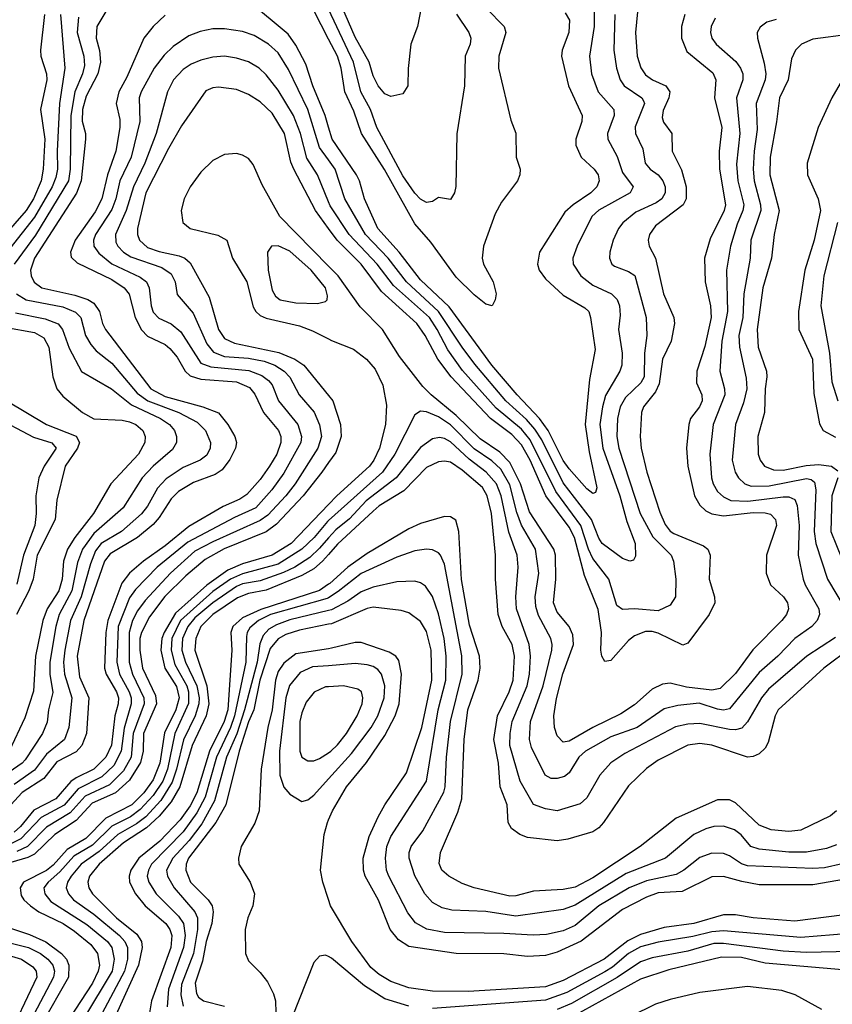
# Model space of a CAD drawing. Header units: inches. Extents: x 1308407 to 1441228, y 959628 to 1036311.
# Tile 310 of 656: x 1358960 to 1361696, y 1005939 to 1009253. Entities that reach past the tile are written whole.
import ezdxf

# ---------------------------------------------------------------- set-up
doc = ezdxf.new("R2010")
doc.units = ezdxf.units.IN
doc.header["$MEASUREMENT"] = 0
doc.layers.add('B3050', color=7, linetype='Continuous')
doc.layers.add('B3060', color=7, linetype='Continuous')

msp = doc.modelspace()

# ---------------------------------------------------------------- linework, layer by layer
at = {"layer": 'B3050', "color": 5}
for points, elevation in [([(1360000, 1009187.4), (1359950, 1009284.1), (1359820.1, 1009490), (1359795.3, 1009575.3), (1359764.5, 1009650), (1359761.2, 1009670), (1359764.2, 1009715.8), (1359790, 1009802.3), (1359878.7, 1009950), (1359892.9, 1009987.1), (1359895.2, 1010000)], 3280), ([(1360000, 1008890.8), (1359988.2, 1008930), (1359946.9, 1009030), (1359923.4, 1009103.4), (1359890, 1009166.9), (1359863.6, 1009203.6), (1359730, 1009315.5)], 3320), ([(1359250, 1009280.4), (1359219.9, 1009230), (1359218.1, 1009190), (1359229.1, 1009149.1), (1359232.2, 1009110), (1359223.2, 1009070), (1359184.5, 1008995.5), (1359171.9, 1008950), (1359171, 1008911), (1359181.3, 1008870), (1359181.6, 1008850), (1359167.5, 1008710), (1359151.2, 1008668.8), (1359009.8, 1008450), (1358996.1, 1008410), (1358998.9, 1008390), (1359009.3, 1008369.3), (1359035.1, 1008350), (1359145.5, 1008325.5), (1359190, 1008310.9), (1359210, 1008298.2), (1359229.4, 1008270), (1359239.4, 1008230), (1359249.3, 1008210), (1359402.2, 1008010), (1359450, 1007984.4), (1359576.5, 1007950), (1359629.5, 1007929.5), (1359661.2, 1007890), (1359685, 1007850), (1359689.7, 1007830), (1359686.5, 1007810), (1359668.2, 1007771.8), (1359642.3, 1007737.7), (1359617.8, 1007722.2), (1359545.2, 1007694.8), (1359494.9, 1007665.1), (1359470, 1007640.1), (1359430, 1007576.9), (1359410, 1007553.9), (1359356.9, 1007510), (1359265, 1007454.9), (1359245.2, 1007430), (1359175.8, 1007230), (1359154, 1007110), (1359161.3, 1007041.3), (1359192.5, 1006970), (1359184.6, 1006850), (1359169.4, 1006810), (1359150, 1006788.6), (1359085.6, 1006754.4), (1359041.4, 1006698.6), (1358968.8, 1006651.2), (1358891.1, 1006568.9)], 3280), ([(1359043.3, 1009270), (1359029.7, 1009150), (1359030.9, 1009130), (1359050.3, 1009070.3), (1359051.5, 1009050), (1359030.1, 1008950), (1359044.7, 1008850), (1359039, 1008750), (1359032.1, 1008710), (1359006.7, 1008650), (1358982.5, 1008610), (1358858.8, 1008470)], 3220), ([(1359097.3, 1009270), (1359111.8, 1009090), (1359094.4, 1008970), (1359085.8, 1008810), (1359087, 1008750), (1359082, 1008722), (1359069.6, 1008690), (1359010, 1008588.4), (1358884, 1008430)], 3240), ([(1359158.7, 1009261.3), (1359153.3, 1009210), (1359176.1, 1009130), (1359177.9, 1009097.9), (1359172, 1009070), (1359146.3, 1009010), (1359132.7, 1008930), (1359130.2, 1008750), (1359124, 1008710), (1359013.2, 1008526.8), (1358941.2, 1008430)], 3260), ([(1359450, 1009267.5), (1359410, 1009229.2), (1359378, 1009190), (1359321, 1009059), (1359293.7, 1009010), (1359284.7, 1008970), (1359296.9, 1008916.9), (1359297.6, 1008890), (1359284.3, 1008810), (1359255.7, 1008730), (1359237.1, 1008650), (1359214.1, 1008605.9), (1359147.2, 1008510), (1359131.3, 1008470), (1359133.7, 1008453.7), (1359154, 1008434), (1359270, 1008377.6), (1359311.8, 1008350), (1359329.1, 1008329.1), (1359348.4, 1008250), (1359370, 1008208.3), (1359390, 1008187.5), (1359450, 1008159.1), (1359466.2, 1008146.2), (1359490, 1008116.4), (1359517.5, 1008070), (1359534.1, 1008054.1), (1359570, 1008042.3), (1359690, 1008033.6), (1359734.4, 1008014.4), (1359751.8, 1007991.8), (1359780.5, 1007930), (1359831.3, 1007870), (1359839, 1007850), (1359839.2, 1007830), (1359826, 1007790), (1359801.1, 1007750), (1359770, 1007705.1), (1359725.2, 1007654.8), (1359701.1, 1007638.9), (1359645.5, 1007614.5), (1359530, 1007546.8), (1359450, 1007481.6), (1359376.6, 1007430), (1359330, 1007389.6), (1359303.5, 1007356.5), (1359257.2, 1007230), (1359249.8, 1007190), (1359246, 1007070), (1359251.4, 1007050), (1359285.6, 1006990), (1359292.4, 1006970), (1359291.8, 1006950), (1359280.4, 1006910), (1359268.9, 1006811.1), (1359250, 1006770), (1359210.1, 1006730), (1359150, 1006701.3), (1359131.9, 1006688.1), (1359081.3, 1006630), (1359007.5, 1006592.5), (1358963, 1006537), (1358941.6, 1006518.4)], 3320), ([(1360000, 1008780.7), (1359970, 1008822), (1359930, 1008950.5), (1359864.7, 1009084.7), (1359830, 1009141), (1359797.6, 1009170), (1359750, 1009199.5), (1359710, 1009213.2), (1359650, 1009222.2), (1359610, 1009221.8), (1359567.4, 1009212.6), (1359530, 1009197.8), (1359477.3, 1009162.7), (1359446.5, 1009133.5), (1359413.2, 1009090), (1359368.8, 1009010), (1359362.9, 1008990), (1359364.1, 1008910), (1359335.1, 1008790), (1359297, 1008710), (1359283.8, 1008650), (1359270, 1008614.2), (1359215.5, 1008530), (1359208.1, 1008510), (1359210.1, 1008490), (1359226.2, 1008466.2), (1359270, 1008430.7), (1359365.8, 1008385.8), (1359386.6, 1008370), (1359396.6, 1008350), (1359402.6, 1008290), (1359410, 1008267.9), (1359428.4, 1008248.4), (1359470, 1008228.8), (1359502.2, 1008202.2), (1359570, 1008096.2), (1359603.8, 1008083.8), (1359732, 1008072), (1359775.5, 1008055.5), (1359798.3, 1008038.3), (1359810, 1008023.8), (1359831.3, 1007970), (1359897, 1007890), (1359909.4, 1007850), (1359906.9, 1007830), (1359850, 1007725.8), (1359808.7, 1007670), (1359755.2, 1007610), (1359683.1, 1007576.9), (1359526, 1007494), (1359422.5, 1007410), (1359350, 1007334.9), (1359330, 1007306.2), (1359291.5, 1007210), (1359287.3, 1007090), (1359296.3, 1007050), (1359329, 1006990), (1359335.5, 1006970), (1359335.3, 1006950), (1359312.2, 1006867.8), (1359302.1, 1006790), (1359277.4, 1006742.6), (1359236.4, 1006703.6), (1359156.7, 1006663.3), (1359110, 1006609.1), (1359032.3, 1006567.7), (1358964.5, 1006495.5), (1358930, 1006478.2)], 3340), ([(1360000, 1008640), (1359963, 1008730), (1359926.7, 1008786.7), (1359905.7, 1008870), (1359882.1, 1008930), (1359830, 1009015.2), (1359790, 1009066.6), (1359766, 1009090), (1359730, 1009110.9), (1359690, 1009123.6), (1359650, 1009129.4), (1359610, 1009126), (1359570, 1009116.2), (1359537.2, 1009102.8), (1359510, 1009085.2), (1359478, 1009050), (1359458.1, 1009010), (1359420.1, 1008870), (1359381.2, 1008770), (1359342.8, 1008690), (1359318.2, 1008610), (1359282.5, 1008530), (1359284.3, 1008504.3), (1359290.5, 1008490), (1359309.6, 1008470), (1359334.7, 1008454.7), (1359438.5, 1008418.5), (1359470, 1008397.4), (1359483.4, 1008370), (1359490, 1008327.4), (1359544.3, 1008264.3), (1359590, 1008161.5), (1359613.1, 1008133.1), (1359650, 1008119.5), (1359730, 1008113.7), (1359783.3, 1008103.3), (1359818.8, 1008090), (1359850.5, 1008070), (1359869.8, 1008049.8), (1359901, 1007990), (1359951.3, 1007931.3), (1359969, 1007889), (1359976.6, 1007850), (1359964.4, 1007810), (1359887.1, 1007690), (1359856.7, 1007650), (1359795.3, 1007584.7), (1359770, 1007566.6), (1359610, 1007495.4), (1359550, 1007463.5), (1359468.2, 1007390), (1359382.8, 1007297.2), (1359357, 1007263), (1359340.5, 1007230), (1359328.2, 1007190), (1359329, 1007090), (1359339.6, 1007050), (1359378.5, 1006970), (1359379.1, 1006950), (1359341.9, 1006850), (1359335.4, 1006770), (1359310, 1006724.7), (1359262.5, 1006677.5), (1359180.4, 1006639.6), (1359130, 1006583.5), (1359050, 1006534.3), (1358986.3, 1006470), (1358950, 1006453.2)], 3360), ([(1360000, 1008549.3), (1359955.8, 1008610), (1359883.1, 1008750), (1359873.3, 1008773.3), (1359851.4, 1008870), (1359810, 1008937.9), (1359770, 1008976.6), (1359730, 1009000.7), (1359690, 1009017.1), (1359630, 1009025.9), (1359610, 1009023.4), (1359587.4, 1009012.6), (1359504.5, 1008895.5), (1359460.6, 1008819.4), (1359384.5, 1008670), (1359356.6, 1008550), (1359357, 1008530), (1359363.9, 1008510), (1359390, 1008486.1), (1359430, 1008472.3), (1359497.6, 1008457.6), (1359515.6, 1008450), (1359534.6, 1008434.6), (1359598.6, 1008318.6), (1359629.1, 1008210), (1359650, 1008179.1), (1359683.4, 1008163.4), (1359832.6, 1008132.6), (1359886.2, 1008110), (1359916.5, 1008090), (1360000, 1007987.9)], 3380), ([(1360000, 1008423.4), (1359836.5, 1008590), (1359776.3, 1008696.3), (1359745.7, 1008765.7), (1359730, 1008785), (1359710, 1008796.9), (1359690, 1008801.8), (1359650, 1008798.6), (1359610, 1008779), (1359570, 1008739.5), (1359534.6, 1008690), (1359513.9, 1008650), (1359504, 1008610), (1359509.1, 1008570), (1359534.5, 1008550), (1359627.4, 1008527.4), (1359657.6, 1008510), (1359676.7, 1008450), (1359724.5, 1008370), (1359746.1, 1008286.1), (1359755.2, 1008270), (1359770, 1008257), (1359790, 1008247.6), (1359901.9, 1008221.9), (1359945.9, 1008205.9), (1360000, 1008178)], 3420), ([(1358949.4, 1008329.4), (1358982.2, 1008310), (1359105.6, 1008285.6), (1359148.3, 1008268.4), (1359166, 1008250), (1359182, 1008190), (1359199.3, 1008159.3), (1359218.1, 1008138.1), (1359270, 1008096.9), (1359355.3, 1007995.3), (1359391.4, 1007970), (1359496, 1007930), (1359557.4, 1007897.4), (1359585.5, 1007870), (1359602.9, 1007830), (1359601.2, 1007810), (1359590, 1007786.9), (1359567.5, 1007770), (1359510, 1007745.3), (1359453.1, 1007706.9), (1359424.6, 1007675.4), (1359390, 1007615), (1359370.2, 1007589.8), (1359302.8, 1007530), (1359234.9, 1007490), (1359215.5, 1007464.5), (1359198.5, 1007421.5), (1359166.9, 1007310), (1359131.6, 1007230), (1359112, 1007130), (1359107.7, 1007090), (1359111.3, 1007050), (1359135.4, 1006970), (1359125.9, 1006870), (1359110.9, 1006830), (1359050, 1006780.6), (1359010, 1006727.1), (1358941.6, 1006678.4)], 3260), ([(1358946.1, 1008266.1), (1359046, 1008246), (1359089.3, 1008229.3), (1359104.3, 1008210), (1359126.6, 1008146.6), (1359168.5, 1008068.5), (1359269.3, 1008010), (1359336.6, 1007956.6), (1359434.4, 1007910), (1359464.2, 1007890), (1359481, 1007870), (1359488.1, 1007850), (1359488.1, 1007830), (1359474.3, 1007805.7), (1359410, 1007749.5), (1359373, 1007710), (1359308.7, 1007610), (1359210, 1007523.2), (1359171.5, 1007470), (1359154.7, 1007425.3), (1359135.7, 1007330), (1359092.7, 1007250), (1359081.7, 1007210), (1359061.5, 1007090), (1359061.9, 1007050), (1359071.9, 1006988.1), (1359057.5, 1006930), (1359052.4, 1006887.6), (1359036.5, 1006850), (1358978.4, 1006761.6), (1358968.9, 1006750), (1358910.7, 1006709.3)], 3240), ([(1358910, 1008218.2), (1359010, 1008200.2), (1359041.7, 1008181.7), (1359058.2, 1008150), (1359071.3, 1008050), (1359084.9, 1008010), (1359105.7, 1007985.7), (1359172, 1007930), (1359210, 1007909.6), (1359304.7, 1007904.7), (1359330, 1007899.2), (1359350.8, 1007890), (1359374.4, 1007870), (1359382.8, 1007850), (1359381.3, 1007830), (1359360.5, 1007790), (1359266.9, 1007690), (1359208.1, 1007590), (1359146.1, 1007510), (1359121.3, 1007470), (1359107.1, 1007430), (1359102.8, 1007370), (1359092.1, 1007330), (1359052.8, 1007270), (1359038.6, 1007230), (1359013.5, 1007110), (1359007.1, 1006992.9), (1358977.5, 1006902.5), (1358924.9, 1006790)], 3220), ([(1358916.8, 1007970), (1359050.6, 1007890.6), (1359150, 1007850.3), (1359161.4, 1007830), (1359154.5, 1007810), (1359113.2, 1007750), (1359085.1, 1007634.9), (1359079.8, 1007570), (1359018.5, 1007450), (1359005.7, 1007370), (1358990.8, 1007330), (1358949.9, 1007250.1)], 3180), ([(1358870, 1007918.7), (1359007.1, 1007847.1), (1359068.7, 1007828.7), (1359083, 1007810), (1359042.9, 1007750), (1359024.4, 1007710), (1359014.4, 1007650), (1359016, 1007590), (1359010.7, 1007550), (1358973.4, 1007450), (1358950, 1007352.7)], 3160), ([(1360000, 1007762.3), (1359977, 1007730), (1359914.4, 1007650), (1359825, 1007555), (1359790, 1007528.3), (1359648.4, 1007471.6), (1359584.4, 1007435.6), (1359519.6, 1007380.4), (1359448.9, 1007311.1), (1359397.4, 1007242.6), (1359369.8, 1007190), (1359365.1, 1007170), (1359364.9, 1007130), (1359373.9, 1007070), (1359417.8, 1006977.8), (1359420.2, 1006950), (1359376.9, 1006850), (1359375.9, 1006790), (1359367.2, 1006752.8), (1359330, 1006693.3), (1359282.8, 1006650), (1359204.4, 1006615.6), (1359150, 1006557), (1359078.6, 1006510), (1359010, 1006443.6), (1358987.9, 1006432.1), (1358911.1, 1006410)], 3380), ([(1360000, 1007620.6), (1359873.8, 1007490), (1359809.9, 1007450.1), (1359710, 1007421.6), (1359660.5, 1007399.5), (1359590.5, 1007349.5), (1359484.8, 1007255.2), (1359446.3, 1007190), (1359438.5, 1007170), (1359435.2, 1007130), (1359448.7, 1007070), (1359488, 1007008), (1359497.3, 1006970), (1359485.6, 1006930), (1359447.4, 1006852.6), (1359432.1, 1006750), (1359410, 1006694.2), (1359377.7, 1006650), (1359337.4, 1006610), (1359250, 1006565.4), (1359183.2, 1006496.8), (1359120, 1006460), (1359072.9, 1006407.1), (1359050.6, 1006389.4), (1358972.6, 1006350), (1358962.2, 1006330), (1358965.3, 1006305.3), (1358974.5, 1006290), (1358996.2, 1006270), (1359024.9, 1006250), (1359106.3, 1006210), (1359145.2, 1006185.2), (1359200.1, 1006140.1), (1359221.7, 1006110), (1359228.3, 1006070), (1359224.8, 1006050), (1359205, 1006010), (1359126.2, 1005890)], 3420), ([(1360000, 1007566.7), (1359996.5, 1007563.5), (1359951.4, 1007510), (1359910.1, 1007470), (1359830, 1007420.1), (1359710, 1007387.3), (1359670, 1007369.1), (1359610, 1007328.3), (1359502.1, 1007230), (1359472.3, 1007170), (1359469.7, 1007130), (1359482.4, 1007082.4), (1359522.9, 1007010), (1359528.9, 1006990), (1359528.6, 1006951.4), (1359482.6, 1006850), (1359457.3, 1006730), (1359441.7, 1006690), (1359410, 1006641.1), (1359366.1, 1006593.9), (1359332.8, 1006570), (1359270, 1006538.2), (1359205.8, 1006474.2), (1359142.8, 1006437.2), (1359095.8, 1006384.2), (1359055.9, 1006350), (1359041.7, 1006330), (1359044.5, 1006310), (1359064.5, 1006284.5), (1359186.7, 1006206.7), (1359255.9, 1006150), (1359270.3, 1006130), (1359277.9, 1006090), (1359271.1, 1006050), (1359175.1, 1005890)], 3440), ([(1360000, 1007508.2), (1359970, 1007473.5), (1359937.1, 1007442.9), (1359886.1, 1007410), (1359848.3, 1007391.7), (1359770, 1007363.5), (1359710, 1007353.3), (1359690, 1007345), (1359610, 1007289.8), (1359550, 1007238.8), (1359525.8, 1007210), (1359508.5, 1007170), (1359506.1, 1007130), (1359518.6, 1007090), (1359556.3, 1007010), (1359564.4, 1006970), (1359563.5, 1006950), (1359551.1, 1006910), (1359511.8, 1006828.2), (1359488.3, 1006730), (1359473.4, 1006686.6), (1359435.5, 1006624.5), (1359385, 1006570), (1359353.6, 1006546.4), (1359290.1, 1006510), (1359227.4, 1006452.6), (1359167.2, 1006410), (1359133.5, 1006370), (1359121.4, 1006350), (1359117, 1006330), (1359124.2, 1006310), (1359141.1, 1006290), (1359210, 1006241.9), (1359296.6, 1006170), (1359314.6, 1006150), (1359323.1, 1006130), (1359323.2, 1006090), (1359312.9, 1006050), (1359227.7, 1005890)], 3460), ([(1360000, 1007452.9), (1359979.9, 1007430), (1359950, 1007404.7), (1359910, 1007381.6), (1359790, 1007332), (1359730, 1007321.5), (1359693.9, 1007306.1), (1359610, 1007250.9), (1359570.1, 1007210), (1359553, 1007170), (1359550.1, 1007130), (1359590.3, 1007010.3), (1359597.5, 1006950), (1359588, 1006910), (1359541.1, 1006810), (1359499.2, 1006670), (1359470, 1006620.2), (1359430, 1006572.1), (1359387.5, 1006532.5), (1359310, 1006481.9), (1359227.9, 1006410), (1359195.6, 1006370), (1359189.7, 1006350), (1359192.4, 1006330), (1359204.8, 1006310), (1359285.9, 1006230), (1359354.5, 1006174.5), (1359370.1, 1006150), (1359372.7, 1006130), (1359360.7, 1006070), (1359278.1, 1005890)], 3480), ([(1360000, 1007352.2), (1359970, 1007331.8), (1359772.3, 1007267.7), (1359710, 1007238.9), (1359678.3, 1007210), (1359671.1, 1007190), (1359674.2, 1007130), (1359660.4, 1006930), (1359648.2, 1006890), (1359598.9, 1006790), (1359556.6, 1006650), (1359533.8, 1006606.2), (1359500.5, 1006559.5), (1359432.4, 1006487.6), (1359360.8, 1006430), (1359334, 1006390), (1359329.1, 1006370), (1359330.4, 1006350), (1359349.8, 1006309.8), (1359382.9, 1006270), (1359452.6, 1006210), (1359466.1, 1006190), (1359472.4, 1006170), (1359468.7, 1006130), (1359404.3, 1005950), (1359397.7, 1005910)], 3520), ([(1360000, 1007307), (1359995.7, 1007304.3), (1359804.4, 1007250), (1359764.6, 1007230), (1359734.7, 1007205.3), (1359725.8, 1007190), (1359723.9, 1007176.1), (1359721.5, 1007090), (1359683.8, 1006910), (1359670.2, 1006869.8), (1359623.3, 1006770), (1359584.4, 1006635.6), (1359556.9, 1006583.1), (1359510, 1006518.6), (1359404.2, 1006410), (1359393.3, 1006390), (1359389.8, 1006370), (1359395, 1006350), (1359420.1, 1006310), (1359494.9, 1006234.9), (1359511.4, 1006210), (1359517, 1006170), (1359512.2, 1006130), (1359461.6, 1005990), (1359456.5, 1005930)], 3540), ([(1360000, 1007263.7), (1359870, 1007232.5), (1359824.4, 1007215.6), (1359799.3, 1007200.7), (1359780, 1007180), (1359768.6, 1007151.4), (1359759.6, 1007090), (1359717.5, 1006930), (1359690.7, 1006849.3), (1359656.6, 1006770), (1359616.5, 1006623.5), (1359573.8, 1006546.2), (1359530.7, 1006490), (1359476.3, 1006430), (1359454.1, 1006390), (1359457.4, 1006370), (1359480.1, 1006330), (1359549.4, 1006250), (1359558.7, 1006230), (1359558.9, 1006190), (1359545.2, 1006110), (1359504.7, 1006004.7), (1359502.3, 1005970), (1359510, 1005932.5)], 3560), ([(1360000, 1007217.5), (1359901.7, 1007198.3), (1359856.6, 1007183.4), (1359830, 1007168.5), (1359803.5, 1007136.5), (1359769.1, 1007030), (1359748.5, 1006930), (1359730.7, 1006889.3), (1359699, 1006790), (1359653.8, 1006610), (1359621, 1006550), (1359528.3, 1006430), (1359520.1, 1006410), (1359519.2, 1006390), (1359535.1, 1006350), (1359595, 1006290), (1359607.7, 1006270), (1359612, 1006250), (1359606.6, 1006210), (1359588.3, 1006150), (1359576, 1006084), (1359551.3, 1006010), (1359555.2, 1005975.2), (1359562.6, 1005962.6), (1359579.4, 1005950), (1359650, 1005932)], 3580), ([(1360000, 1007135.2), (1359890, 1007117.8), (1359850, 1007086.9), (1359830, 1007058.9), (1359820.9, 1007030), (1359810.4, 1006929.6), (1359795.2, 1006870), (1359773.2, 1006730), (1359765.9, 1006590), (1359751.5, 1006548.5), (1359706, 1006470), (1359697, 1006430), (1359697.7, 1006410), (1359736.6, 1006350), (1359750.8, 1006310), (1359745.5, 1006270), (1359728.2, 1006230), (1359718.8, 1006190), (1359720.1, 1006110), (1359730, 1006085.2), (1359770, 1006046), (1359794.3, 1006014.3), (1359814.3, 1005974.3), (1359820.9, 1005950), (1359822.2, 1005910)], 3620), ([(1360000, 1007078.2), (1359946, 1007074), (1359904.6, 1007055.3), (1359868.5, 1007011.5), (1359856.6, 1006970), (1359834.4, 1006790), (1359836, 1006710), (1359849, 1006669), (1359870, 1006645.4), (1359910, 1006620.8), (1359930, 1006627.1), (1359950, 1006642.7), (1360000, 1006697.7)], 3640), ([(1360000, 1007007.6), (1359990, 1007007.1), (1359951.3, 1006988.7), (1359924.7, 1006955.3), (1359910, 1006919.8), (1359903.7, 1006890), (1359902.8, 1006790), (1359910.5, 1006770.5), (1359930, 1006757.8), (1359950, 1006758.2), (1359970, 1006765.5), (1360000, 1006784.9)], 3660), ([(1360000, 1006291.6), (1359980.8, 1006350), (1359973.4, 1006390), (1359985.6, 1006510), (1359995.9, 1006550), (1360000, 1006559.5)], 3620), ([(1358888, 1006208), (1358993.6, 1006173.6), (1359048.3, 1006148.4), (1359100.7, 1006110), (1359117.2, 1006090), (1359126.1, 1006070), (1359124, 1006030), (1359033.6, 1005870)], 3380), ([(1358846.1, 1006166.1), (1358990.1, 1006130), (1359030.1, 1006110), (1359055.4, 1006090), (1359071.2, 1006070), (1359076.9, 1006050), (1359074.4, 1006030), (1358996.7, 1005883.3)], 3360), ([(1358910, 1006107.2), (1358966.4, 1006090), (1359004.3, 1006064.3), (1359015.4, 1006050), (1359018.2, 1006030), (1358913.7, 1005810)], 3340), ([(1360000, 1006099), (1359990, 1006104.2), (1359970, 1006100.7), (1359950, 1006079.3), (1359851.4, 1005830)], 3640)]:
    msp.add_lwpolyline(points, dxfattribs=dict(at, elevation=elevation))
at = {"layer": 'B3050', "color": 5, "elevation": 3440}
msp.add_lwpolyline([(1359830, 1008491.3), (1359808, 1008490), (1359794.3, 1008470), (1359796.8, 1008410), (1359810, 1008342), (1359821.7, 1008321.7), (1359837.4, 1008310), (1359890, 1008299.6), (1359963.1, 1008296.9), (1359990, 1008304), (1359995.6, 1008310), (1359996.9, 1008323.1), (1359989.2, 1008350), (1359941.1, 1008410), (1359870, 1008473.2)], close=True, dxfattribs=at)
at = {"layer": 'B3060', "color": 5}
for points, elevation in [([(1361047.4, 1009350), (1361032.9, 1009210), (1361038.6, 1009130), (1361050.9, 1009090.9), (1361066.8, 1009066.8), (1361090.6, 1009050.6), (1361135.1, 1009030), (1361148.8, 1009010), (1361146.1, 1008990), (1361126.9, 1008946.9), (1361123.2, 1008923.2), (1361127.9, 1008907.9), (1361155.6, 1008870), (1361156.9, 1008810), (1361187.7, 1008747.7), (1361204, 1008690), (1361203.9, 1008650), (1361194.4, 1008630), (1361100.7, 1008559.3), (1361080.4, 1008530), (1361075.9, 1008510), (1361079.4, 1008490), (1361100.5, 1008450), (1361127.2, 1008330), (1361162.2, 1008250), (1361165, 1008230), (1361153.8, 1008170), (1361124.7, 1008110), (1361113.4, 1008026.6), (1361100.2, 1007999.8), (1361060.5, 1007950), (1361053.3, 1007930), (1361049.2, 1007850), (1361052.2, 1007810), (1361072, 1007730), (1361114.9, 1007594.9), (1361133.3, 1007553.3), (1361150.6, 1007530.6), (1361163, 1007523), (1361262.2, 1007482.2), (1361277, 1007470), (1361285, 1007450), (1361281.4, 1007370), (1361299.8, 1007310), (1361300.5, 1007290), (1361281.6, 1007250), (1361210, 1007154.4), (1361192.3, 1007147.7), (1361110, 1007187.4), (1361090, 1007193.3), (1361066.6, 1007193.4), (1361030, 1007178.2), (1361010, 1007162.6), (1360950, 1007095.3), (1360930, 1007092.7), (1360920.4, 1007110), (1360916.9, 1007130), (1360919.2, 1007190), (1360907.7, 1007267.7), (1360861.5, 1007381.5), (1360828.4, 1007510), (1360810, 1007544.4), (1360731.8, 1007650), (1360679.1, 1007770), (1360650, 1007821.4), (1360616.9, 1007856.9), (1360545.6, 1007910), (1360412.3, 1008050), (1360368.1, 1008110), (1360324.9, 1008190), (1360297.7, 1008230), (1360177.8, 1008337.8), (1360109.7, 1008429.7), (1360028.6, 1008510), (1360000, 1008549.3)], 3380), ([(1360318.8, 1009330), (1360299.8, 1009230), (1360277.2, 1009170), (1360267.8, 1009087.8), (1360267, 1009030), (1360250, 1009002.9), (1360210, 1008993.6), (1360190, 1009003.1), (1360166.9, 1009030), (1360150, 1009063.9), (1360136.2, 1009110), (1360090, 1009193.6), (1360022.6, 1009350)], 3240), ([(1360894.4, 1009294.4), (1360894.2, 1009230), (1360878.7, 1009130), (1360884.7, 1009070), (1360907.7, 1009010), (1360960.5, 1008950), (1360962, 1008930), (1360939.1, 1008870), (1360940.4, 1008850), (1360972.2, 1008792.2), (1360990, 1008738.2), (1361025, 1008690), (1361015.9, 1008670), (1360910, 1008611.9), (1360886.7, 1008590), (1360836.6, 1008490), (1360821.9, 1008450), (1360823.6, 1008430), (1360848.9, 1008390), (1360890, 1008358.5), (1360953, 1008330), (1360971.2, 1008311.2), (1360979.3, 1008290), (1360981.8, 1008258.2), (1360975.9, 1008210), (1360988.5, 1008130), (1360987.2, 1008090), (1360980.3, 1008070), (1360932.4, 1007987.6), (1360921.8, 1007950), (1360913.7, 1007890), (1360923.5, 1007810), (1360981, 1007650), (1361003.7, 1007563.7), (1361032.8, 1007490), (1361032.9, 1007447.1), (1361026.7, 1007433.3), (1361014.8, 1007430), (1360990, 1007439.4), (1360921.5, 1007490), (1360910, 1007507.7), (1360885.1, 1007570), (1360790, 1007693.2), (1360717.9, 1007837.9), (1360694.6, 1007874.6), (1360666.5, 1007906.5), (1360596.8, 1007970), (1360492.8, 1008092.8), (1360450, 1008150), (1360370.7, 1008270.7), (1360262.5, 1008370), (1360200.4, 1008450), (1360124.7, 1008530), (1360054.4, 1008650), (1360022.3, 1008750), (1360000, 1008780.7)], 3340), ([(1360531.9, 1009290), (1360590.7, 1009230), (1360596.4, 1009210), (1360573.3, 1009130), (1360572, 1009090), (1360614, 1008914), (1360630.7, 1008870.7), (1360631.7, 1008790), (1360644.6, 1008750), (1360644.4, 1008730), (1360636.1, 1008710), (1360581.8, 1008638.2), (1360561, 1008599), (1360521.1, 1008490), (1360516.7, 1008450), (1360521.3, 1008430), (1360554.4, 1008370), (1360564.2, 1008330), (1360561.1, 1008310), (1360550.3, 1008289.7), (1360530, 1008294.7), (1360490, 1008326.7), (1360430, 1008386), (1360343.8, 1008503.8), (1360290, 1008565.6), (1360188.4, 1008748.4), (1360110.9, 1008870), (1360084.6, 1008944.6), (1360055, 1009010), (1360042.3, 1009090), (1360029.7, 1009130), (1360000, 1009187.4)], 3280), ([(1360431.2, 1009271.2), (1360472.1, 1009210), (1360478.8, 1009190), (1360476.8, 1009170), (1360460.1, 1009130), (1360458, 1009030), (1360431.7, 1008868.3), (1360428.4, 1008691.6), (1360424.2, 1008670), (1360410, 1008647), (1360370, 1008654.5), (1360350, 1008641.2), (1360330, 1008637.4), (1360310, 1008648.5), (1360290, 1008668.8), (1360250, 1008727.3), (1360163.1, 1008890), (1360140.7, 1008950), (1360109.1, 1009010), (1360084.3, 1009110), (1360000, 1009288)], 3260), ([(1360796.1, 1009276.1), (1360811.1, 1009251.1), (1360808.4, 1009210), (1360786.6, 1009150), (1360784.1, 1009130), (1360807.4, 1009030), (1360854.3, 1008930), (1360853.2, 1008910), (1360832.2, 1008850), (1360832.2, 1008830), (1360850.1, 1008790), (1360893.9, 1008750), (1360907.7, 1008730), (1360911.6, 1008710), (1360903.7, 1008690), (1360882.6, 1008670), (1360823.9, 1008630), (1360795.5, 1008604.5), (1360710.7, 1008470), (1360704, 1008430), (1360709, 1008410), (1360730, 1008380.1), (1360790, 1008325.8), (1360863.3, 1008283.3), (1360876.2, 1008270), (1360881.8, 1008250), (1360897.2, 1008142.8), (1360878.2, 1008041.8), (1360863.7, 1007890), (1360877.8, 1007797.8), (1360903.6, 1007676.4), (1360898.5, 1007661.5), (1360890, 1007657.3), (1360870, 1007673.6), (1360810, 1007740.6), (1360790, 1007769.1), (1360739.7, 1007870), (1360710.7, 1007910.7), (1360635.5, 1007990), (1360550.2, 1008090), (1360405.7, 1008285.7), (1360310, 1008376.5), (1360238.1, 1008470), (1360165.6, 1008550), (1360120.6, 1008650), (1360104.2, 1008710), (1360094.6, 1008730), (1360012.3, 1008850), (1360000, 1008890.8)], 3320), ([(1361199.1, 1009270), (1361188.3, 1009230), (1361188.2, 1009190), (1361205.9, 1009145.9), (1361293.3, 1009073.3), (1361304, 1009050), (1361299.6, 1008990), (1361324.2, 1008890), (1361315.5, 1008810), (1361316.2, 1008750), (1361336.5, 1008630), (1361331.7, 1008610), (1361285.2, 1008514.8), (1361265.7, 1008450), (1361268, 1008370), (1361286, 1008290), (1361287.6, 1008250), (1361267.3, 1008152.7), (1361239.5, 1008070), (1361239.3, 1008030), (1361257.1, 1007990), (1361257.9, 1007970), (1361248.9, 1007950), (1361218.7, 1007910), (1361213.5, 1007890), (1361205.2, 1007810), (1361209.3, 1007750), (1361232.1, 1007650), (1361250, 1007618.2), (1361270, 1007599.4), (1361290, 1007589.2), (1361330, 1007582.7), (1361430, 1007593.8), (1361470, 1007593.3), (1361488.1, 1007588.1), (1361505.1, 1007570), (1361508.2, 1007550), (1361474.4, 1007450), (1361473.4, 1007390), (1361488.1, 1007350), (1361531.8, 1007310), (1361545.4, 1007290), (1361548.1, 1007270), (1361541.4, 1007250), (1361526.2, 1007230), (1361428.2, 1007131.8), (1361370, 1007051.5), (1361318.4, 1007001.6), (1361290, 1006995.6), (1361205.6, 1007005.6), (1361150, 1007019.2), (1361124, 1007016), (1361090, 1006998.8), (1361030, 1006947), (1360983.9, 1006916.1), (1360889.4, 1006870.6), (1360810, 1006824.1), (1360790, 1006820.8), (1360770, 1006842.7), (1360760.9, 1006870), (1360759, 1006910), (1360767.6, 1006967.6), (1360789.3, 1007050.7), (1360824.3, 1007150), (1360822.5, 1007182.5), (1360809.9, 1007210), (1360770, 1007258.7), (1360757.6, 1007290), (1360765.7, 1007370), (1360763.5, 1007450), (1360758.6, 1007470), (1360676, 1007596), (1360645.8, 1007690), (1360610, 1007761.7), (1360577, 1007797), (1360510, 1007841.3), (1360430, 1007920.7), (1360345, 1007990), (1360317.8, 1008017.8), (1360238.6, 1008118.6), (1360182.1, 1008210), (1360106.2, 1008286.2), (1360032.8, 1008390), (1360000, 1008423.4)], 3420), ([(1360963.5, 1009270), (1360960.8, 1009150), (1360969, 1009089), (1360982, 1009050), (1360995, 1009030), (1361054.6, 1008990), (1361060, 1008980), (1361063.7, 1008970), (1361032.4, 1008892.4), (1361033.6, 1008870), (1361057.7, 1008817.7), (1361066.3, 1008770), (1361083, 1008750), (1361110.1, 1008730), (1361125.8, 1008710), (1361133.5, 1008690), (1361133.2, 1008670), (1361122.3, 1008650), (1361103.3, 1008636.7), (1361034.8, 1008605.2), (1360990.8, 1008569.2), (1360976.4, 1008550), (1360958.1, 1008510), (1360946.9, 1008470), (1360946.1, 1008450), (1360954.2, 1008430), (1360963.2, 1008423.2), (1361010, 1008405.6), (1361031.3, 1008391.3), (1361069.2, 1008250), (1361071.2, 1008190), (1361063.8, 1008130), (1361062.4, 1008050), (1361051.7, 1008030), (1360999.6, 1007980.4), (1360982.3, 1007950), (1360973, 1007910), (1360970.7, 1007850), (1360977.5, 1007810), (1361049.2, 1007590), (1361091.6, 1007511.6), (1361154, 1007450), (1361161, 1007430), (1361168.9, 1007370), (1361168.1, 1007310), (1361150, 1007281.6), (1361110, 1007263.2), (1361030.1, 1007269.9), (1360990, 1007267.3), (1360970, 1007280.4), (1360943.5, 1007370), (1360890, 1007439.5), (1360874.7, 1007470), (1360849.7, 1007549.7), (1360764.7, 1007664.7), (1360678.7, 1007838.7), (1360650, 1007874), (1360564.8, 1007944.8), (1360451.4, 1008071.4), (1360401.8, 1008141.8), (1360366.1, 1008210), (1360339.4, 1008250), (1360218.4, 1008358.4), (1360163.2, 1008430), (1360069.1, 1008530), (1360005.8, 1008625.8), (1360000, 1008640)], 3360), ([(1361301.9, 1009258.1), (1361287.8, 1009230), (1361285.5, 1009210), (1361290.8, 1009190), (1361304.6, 1009170), (1361371.7, 1009111.7), (1361387.3, 1009090), (1361394.8, 1009070), (1361394.2, 1009050), (1361373.9, 1008990), (1361384.2, 1008870), (1361373.8, 1008766.2), (1361377.9, 1008710), (1361398.5, 1008630), (1361395.3, 1008610), (1361375.9, 1008564.1), (1361352.8, 1008490), (1361339.3, 1008410), (1361342.6, 1008270), (1361324.2, 1008170), (1361317.3, 1008070), (1361333.5, 1008010), (1361333.9, 1007990), (1361295.1, 1007890), (1361283.3, 1007790), (1361289.4, 1007710), (1361295, 1007690), (1361310, 1007664.7), (1361330, 1007646.3), (1361354.8, 1007634.8), (1361411.7, 1007631.7), (1361530, 1007647.1), (1361550, 1007646.5), (1361570, 1007637.5), (1361577.4, 1007617.4), (1361584.1, 1007550), (1361581.5, 1007450), (1361598.1, 1007370), (1361604.2, 1007350), (1361651, 1007270), (1361653.1, 1007250), (1361645.4, 1007230), (1361626.9, 1007210), (1361569.5, 1007170), (1361512.7, 1007110), (1361450, 1007055.4), (1361350, 1006932.8), (1361330, 1006928.3), (1361310, 1006931.6), (1361247.6, 1006952.4), (1361175.4, 1006944.6), (1361130, 1006932.7), (1361038.8, 1006870), (1360950, 1006839.1), (1360864.8, 1006790), (1360842.8, 1006770), (1360810, 1006717.7), (1360794.2, 1006705.8), (1360770, 1006698.3), (1360750, 1006698.5), (1360729.6, 1006709.6), (1360683.1, 1006803.1), (1360676.6, 1006830), (1360679.9, 1006890), (1360722.7, 1007010), (1360752.1, 1007130), (1360753.1, 1007150), (1360748.2, 1007170), (1360707.3, 1007247.3), (1360698, 1007278), (1360696, 1007310), (1360708.3, 1007390), (1360697, 1007470), (1360650, 1007551.6), (1360633.9, 1007593.9), (1360610, 1007686.7), (1360579.8, 1007739.8), (1360550, 1007767.9), (1360490, 1007808.7), (1360410, 1007889.4), (1360370, 1007915.9), (1360330, 1007933), (1360310, 1007934.6), (1360290, 1007923.1), (1360223.1, 1007790), (1360181.4, 1007730), (1360000, 1007566.7)], 3440), ([(1361506.6, 1009253.4), (1361476.1, 1009243.9), (1361452.8, 1009227.2), (1361443.5, 1009210), (1361444, 1009190), (1361466.8, 1009106.8), (1361472.3, 1009070), (1361469.7, 1009050), (1361439.6, 1008970), (1361442.7, 1008882.7), (1361432.6, 1008810), (1361429.8, 1008750), (1361433.1, 1008710), (1361454.2, 1008630), (1361454.8, 1008610), (1361421.7, 1008510), (1361419.7, 1008450), (1361398.6, 1008330), (1361394.8, 1008250), (1361381.8, 1008190), (1361383.5, 1008150), (1361406, 1008046), (1361407.8, 1008010), (1361397.3, 1007962.7), (1361369.7, 1007890), (1361358.4, 1007770), (1361369.2, 1007730), (1361380.4, 1007710), (1361402, 1007690), (1361422.4, 1007682.4), (1361483.7, 1007683.7), (1361608.8, 1007708.8), (1361625, 1007705), (1361635.9, 1007695.9), (1361640.2, 1007670), (1361635.2, 1007530), (1361640.5, 1007490), (1361680.1, 1007370), (1361739.2, 1007270)], 3460), ([(1361750, 1009203.2), (1361630, 1009186.7), (1361592.1, 1009170), (1361572.3, 1009150), (1361559.1, 1009120.9), (1361547.1, 1009050), (1361518.1, 1008990), (1361508.4, 1008908.4), (1361486.4, 1008790), (1361485.8, 1008730), (1361517.6, 1008610), (1361500.1, 1008530), (1361491, 1008450), (1361461.9, 1008350), (1361442.8, 1008210), (1361445.9, 1008150), (1361474.1, 1008070), (1361475.3, 1008050), (1361469.4, 1008010), (1361467.2, 1007930), (1361445.6, 1007850), (1361446.7, 1007790), (1361453.5, 1007770), (1361468.1, 1007750), (1361497.5, 1007737.5), (1361530, 1007735.9), (1361607.5, 1007752.5), (1361650, 1007754.9), (1361692.8, 1007750), (1361714.1, 1007734.1)], 3480), ([(1361722.6, 1009037.4), (1361694.6, 1008990), (1361648, 1008890), (1361611, 1008770), (1361611.9, 1008730), (1361648.9, 1008650), (1361656.6, 1008610), (1361635.1, 1008510), (1361603.2, 1008410), (1361582.6, 1008270), (1361583.7, 1008210), (1361629, 1008110), (1361634.1, 1007994.1), (1361652.7, 1007892.7), (1361665.3, 1007870), (1361707.2, 1007847.2)], 3520), ([(1361713.1, 1008570), (1361668, 1008390), (1361657.7, 1008290), (1361686.6, 1008130), (1361694, 1008034), (1361714.6, 1007970)], 3540), ([(1360000, 1008178), (1360010, 1008172.9), (1360083.6, 1008143.6), (1360127.8, 1008110), (1360156.5, 1008076.5), (1360182.3, 1008022.3), (1360195.4, 1007955.4), (1360191.6, 1007890), (1360171.3, 1007810), (1360152.7, 1007770), (1360137.9, 1007750), (1360028.4, 1007650), (1360000, 1007620.6)], 3420), ([(1360000, 1007987.9), (1360014.7, 1007970), (1360040.1, 1007890), (1360042.4, 1007850), (1360024, 1007796), (1360000, 1007762.3)], 3380), ([(1361706.8, 1007173.2), (1361610, 1007110.8), (1361481.3, 1006998.7), (1361457.4, 1006970), (1361410, 1006889), (1361391.7, 1006868.3), (1361370, 1006862.7), (1361350, 1006863.7), (1361250, 1006883.5), (1361210, 1006881.1), (1361168, 1006872), (1360997.6, 1006782.4), (1360950, 1006751), (1360913.8, 1006710), (1360870, 1006633.5), (1360846.8, 1006613.2), (1360770, 1006589.9), (1360730, 1006595.9), (1360690, 1006610.6), (1360644.6, 1006690), (1360610.8, 1006810), (1360611.4, 1006850), (1360618.1, 1006890), (1360668.6, 1007010), (1360676.2, 1007050), (1360679.9, 1007110), (1360675.9, 1007150), (1360632.9, 1007270), (1360630.9, 1007310), (1360638.7, 1007410), (1360635.5, 1007450), (1360607.3, 1007527.3), (1360581.1, 1007650), (1360565, 1007690), (1360530.3, 1007730), (1360473, 1007773), (1360410, 1007832.2), (1360390, 1007843.4), (1360373.2, 1007846.8), (1360350, 1007842.1), (1360310, 1007813.1), (1360227.7, 1007710), (1360126.9, 1007633.1), (1360070, 1007573.1), (1360024, 1007536), (1360000, 1007508.2)], 3460), ([(1361760.5, 1007139.5), (1361667.7, 1007070), (1361513.5, 1006930), (1361503.5, 1006910), (1361480.4, 1006819.6), (1361470, 1006800.3), (1361450, 1006781.2), (1361430, 1006772.2), (1361410, 1006770.9), (1361290, 1006810.9), (1361250, 1006816.1), (1361210, 1006810.3), (1361110, 1006760.7), (1361070, 1006731.8), (1361010, 1006673.8), (1360925.7, 1006550), (1360910, 1006532.1), (1360890, 1006518.5), (1360805.7, 1006494.3), (1360770, 1006488.5), (1360670, 1006500.5), (1360644.4, 1006510), (1360616.2, 1006530), (1360604.3, 1006550), (1360601.4, 1006610), (1360577.4, 1006670), (1360571.6, 1006750), (1360556.8, 1006830), (1360568.3, 1006910), (1360608, 1006990), (1360621.4, 1007030), (1360626.2, 1007110), (1360618.2, 1007150), (1360584.9, 1007210), (1360571.2, 1007250), (1360561.9, 1007370), (1360562.6, 1007450), (1360548.8, 1007590), (1360534.5, 1007650), (1360517.9, 1007677.9), (1360450, 1007736.7), (1360410, 1007763), (1360390, 1007766.8), (1360370, 1007764), (1360330, 1007745.1), (1360253.1, 1007666.9), (1360170, 1007615.8), (1360150, 1007598.4), (1360030, 1007487), (1360000, 1007452.9)], 3480), ([(1361714.1, 1007710), (1361694.5, 1007650), (1361690.7, 1007530), (1361748.8, 1007388.8)], 3480), ([(1361710.1, 1006590), (1361690, 1006573.3), (1361590, 1006524.1), (1361550, 1006519.6), (1361490, 1006525.9), (1361450, 1006541.8), (1361370, 1006616.3), (1361350, 1006626.3), (1361310, 1006627), (1361170, 1006565.3), (1361048.8, 1006470), (1360890, 1006364.2), (1360830, 1006332.6), (1360790, 1006325), (1360690, 1006319.3), (1360630, 1006303.7), (1360610, 1006302.9), (1360490.7, 1006330.7), (1360450, 1006345.6), (1360405.1, 1006370), (1360381.8, 1006390), (1360371.9, 1006411.9), (1360376.7, 1006450), (1360435.2, 1006584.8), (1360448.9, 1006630), (1360456.7, 1006830), (1360468.7, 1006930), (1360504.1, 1007030), (1360510.9, 1007070), (1360508.4, 1007110), (1360474.2, 1007214.2), (1360447.9, 1007367.9), (1360438.8, 1007530), (1360428.4, 1007568.4), (1360410, 1007579.5), (1360390, 1007580.2), (1360310, 1007556.3), (1360270, 1007539.4), (1360130, 1007456.4), (1360065.1, 1007410), (1360004.6, 1007355.4), (1360000, 1007352.2)], 3520), ([(1361710, 1006475.7), (1361676.7, 1006463.3), (1361609.5, 1006450.5), (1361550, 1006451), (1361450, 1006460.2), (1361421.7, 1006470), (1361389.1, 1006509.1), (1361366.2, 1006526.2), (1361330, 1006538.4), (1361296.7, 1006536.7), (1361270, 1006529.5), (1361230, 1006509.5), (1361133.9, 1006430), (1361001.6, 1006378.4), (1360830, 1006272.2), (1360790, 1006257.3), (1360630, 1006235), (1360530, 1006250.6), (1360414.9, 1006254.9), (1360383, 1006263), (1360350, 1006281.4), (1360323.6, 1006310), (1360290, 1006370.8), (1360271.7, 1006430), (1360271.8, 1006450), (1360278.1, 1006470), (1360317.6, 1006522.4), (1360387.9, 1006652.1), (1360392.6, 1006670), (1360397.4, 1006770), (1360410.5, 1006890), (1360449.7, 1007050), (1360448.6, 1007111.4), (1360390, 1007419.7), (1360376.6, 1007450), (1360370, 1007458.4), (1360350, 1007468.6), (1360330, 1007470.9), (1360290, 1007464.7), (1360230, 1007443.7), (1360110, 1007388.2), (1360032.5, 1007327.5), (1360000, 1007307)], 3540), ([(1361729.2, 1006410.8), (1361670, 1006398.1), (1361630, 1006395.3), (1361410, 1006404.4), (1361390, 1006411.3), (1361350, 1006438.4), (1361330, 1006446.4), (1361290, 1006447.4), (1361250, 1006433.2), (1361196.6, 1006390), (1361170, 1006375.7), (1361070, 1006353.7), (1361011.6, 1006330), (1360909.6, 1006270), (1360830, 1006204.3), (1360790, 1006185.5), (1360733.4, 1006173.4), (1360689, 1006171), (1360590, 1006177.1), (1360390, 1006179.9), (1360331.2, 1006191.2), (1360292.5, 1006212.5), (1360266.4, 1006246.4), (1360202.7, 1006370), (1360195.6, 1006390), (1360191.8, 1006430), (1360196.5, 1006470), (1360210, 1006503.5), (1360330.3, 1006690), (1360369.1, 1006930), (1360395.2, 1007030), (1360396.4, 1007110), (1360389, 1007170), (1360370, 1007253.1), (1360350, 1007311.6), (1360326, 1007346), (1360310, 1007357.2), (1360290, 1007362.3), (1360230, 1007360.4), (1360150, 1007342.8), (1360110, 1007327.3), (1360065.1, 1007294.9), (1360010, 1007266.1), (1360000, 1007263.7)], 3560), ([(1361870, 1006382.4), (1361630, 1006340.1), (1361450, 1006341), (1361391.4, 1006351.4), (1361330, 1006368.9), (1361290, 1006367.7), (1361190, 1006318.6), (1361110, 1006314.1), (1361070, 1006299.3), (1360990, 1006257.3), (1360850, 1006151.4), (1360770, 1006114.1), (1360730, 1006103.3), (1360670, 1006098.9), (1360590, 1006108.3), (1360430, 1006109.6), (1360270, 1006133.6), (1360235.3, 1006155.3), (1360207.5, 1006190), (1360168.6, 1006288.6), (1360123.7, 1006370), (1360117.9, 1006390), (1360116.1, 1006430), (1360136.3, 1006503.7), (1360167.4, 1006570), (1360189.5, 1006610), (1360262.7, 1006717.3), (1360313.5, 1006870), (1360347.6, 1007030), (1360345, 1007130), (1360330, 1007193.6), (1360310, 1007226.5), (1360270, 1007256.6), (1360244, 1007264), (1360150, 1007274.9), (1360130, 1007270.6), (1360010, 1007219.4), (1360000, 1007217.5)], 3580), ([(1360000, 1006559.5), (1360013.1, 1006590), (1360060.7, 1006670), (1360127.8, 1006752.2), (1360190, 1006843.4), (1360224.8, 1006910), (1360237.5, 1006950), (1360245.2, 1007050), (1360236.1, 1007096.1), (1360226.5, 1007110), (1360204.3, 1007124.3), (1360110, 1007156.6), (1360090, 1007156.6), (1360010, 1007136.8), (1360000, 1007135.2)], 3620), ([(1360000, 1006697.7), (1360077.3, 1006782.7), (1360143.7, 1006870), (1360165.9, 1006910), (1360187.1, 1006970), (1360189.9, 1007010), (1360178.3, 1007050), (1360165.4, 1007065.4), (1360150, 1007075), (1360130, 1007081.5), (1360090, 1007085.2), (1360000, 1007078.2)], 3640), ([(1360000, 1006784.9), (1360007.9, 1006790), (1360030, 1006811.4), (1360060.3, 1006850), (1360096.8, 1006910), (1360113.6, 1006950), (1360115.8, 1006970), (1360110.4, 1006990), (1360098.9, 1006998.9), (1360050.6, 1007010.6), (1360000, 1007007.6)], 3660), ([(1361790, 1006246), (1361570, 1006218.2), (1361430, 1006229.6), (1361370, 1006239.5), (1361330, 1006239.3), (1361230, 1006210.7), (1361130, 1006197.4), (1361050, 1006173.3), (1361007.9, 1006152.1), (1360927.5, 1006090), (1360790, 1006018.5), (1360730, 1005997.5), (1360470, 1005981.6), (1360350, 1005983.3), (1360270, 1005993.9), (1360210, 1006015.1), (1360170, 1006039.2), (1360142.9, 1006062.9), (1360078.3, 1006150), (1360007.1, 1006270), (1360000, 1006291.6)], 3620), ([(1362132, 1005910), (1362114.3, 1005950), (1362030, 1006071.4), (1361995.6, 1006110), (1361948.7, 1006148.7), (1361905.1, 1006170), (1361850, 1006180.9), (1361810, 1006181.3), (1361590, 1006163), (1361330, 1006185.4), (1361290, 1006182.5), (1361226.5, 1006166.5), (1361110, 1006148.1), (1361050, 1006131.4), (1361010, 1006109.5), (1360956.2, 1006063.8), (1360930, 1006047.3), (1360801.7, 1005978.3), (1360730, 1005952.4), (1360350, 1005924.6)], 3640), ([(1361991, 1005930), (1361987.6, 1005970), (1361976.5, 1005996.5), (1361953.1, 1006030), (1361918.2, 1006070), (1361891.9, 1006091.9), (1361850.2, 1006110.2), (1361810, 1006117.3), (1361607.6, 1006112.4), (1361530, 1006117), (1361330, 1006143.4), (1361296.6, 1006143.4), (1361210, 1006117.6), (1361090, 1006094.8), (1361050, 1006081.6), (1360971.6, 1006028.4), (1360818.4, 1005941.6), (1360770, 1005920.6)], 3660), ([(1360270, 1005932.6), (1360190, 1005956.7), (1360120.7, 1006000.7), (1360010, 1006093.7), (1360000, 1006099)], 3640), ([(1361877.5, 1005910), (1361876.5, 1005950), (1361860.6, 1005990), (1361824.8, 1006024.8), (1361782.2, 1006042.2), (1361730, 1006054.5), (1361470, 1006077.2), (1361390, 1006096.4), (1361323.1, 1006096.9), (1361145.7, 1006054.3), (1361050, 1006023.6), (1360822.9, 1005897.1)], 3680), ([(1361660.6, 1005920.6), (1361570.6, 1005970.6), (1361525.5, 1005985.5), (1361410, 1005998.4), (1361250, 1005978), (1361150, 1005954.7), (1361101.2, 1005938.8), (1360850, 1005815.4)], 3720)]:
    msp.add_lwpolyline(points, dxfattribs=dict(at, elevation=elevation))

doc.saveas('drawing.dxf')
